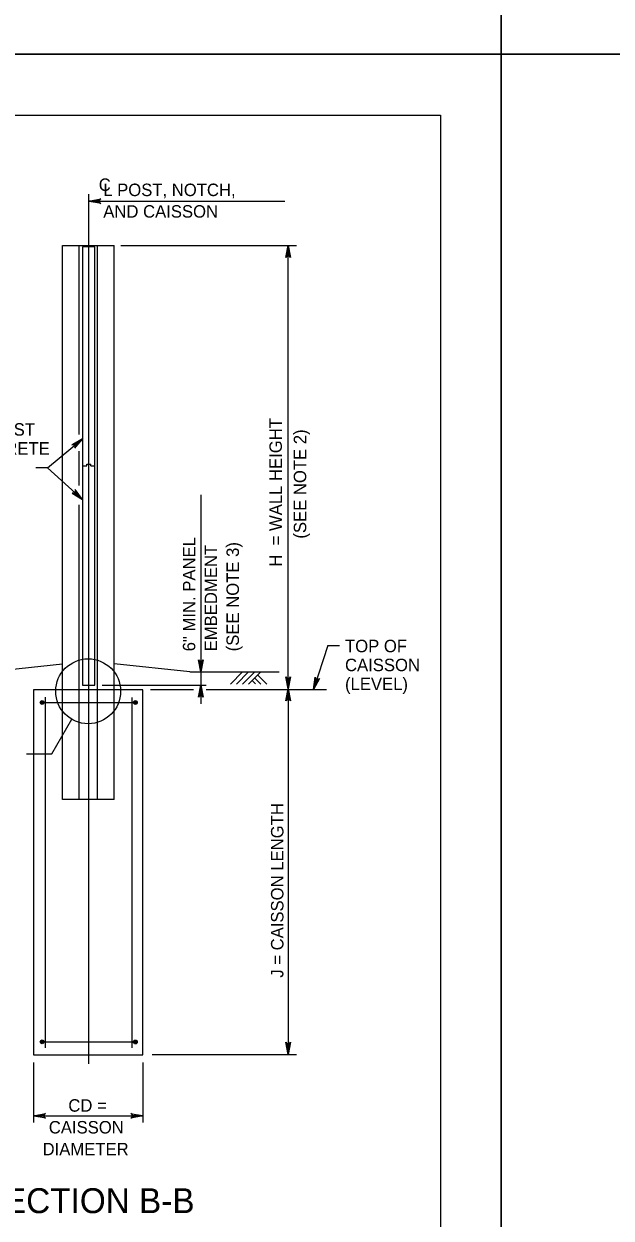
# Model space of a CAD drawing. Extents: x 3351 to 8430, y -3586 to 1457.
# Drawn here: x 4484.6 to 4629.5, y 284.8 to 579.2 of the extents above; entities that cross this region are included whole.
import ezdxf

# ---------------------------------------------------------------- set-up
doc = ezdxf.new("R2010")
doc.units = 0
for name, color, linetype in [('1', 7, 'Continuous'), ('2', 7, 'Continuous'), ('PLT-BNDY', 7, 'Continuous')]:
    doc.layers.add(name, color=color, linetype=linetype)

msp = doc.modelspace()

# ---------------------------------------------------------------- linework, layer by layer
at = {"layer": '1'}
for p, q in [((4500.6, 322.83), (4500.6, 537.23)), ((4500.6, 535.47), (4549.01, 535.47)), ((4494.14, 415.14), (4494.14, 524.6)), ((4494.14, 524.6), (4506.89, 524.6)), ((4498.26, 477.94), (4498.26, 524.6)), ((4502.76, 415.14), (4502.76, 524.6)), ((4506.89, 415.14), (4506.89, 524.6)), ((4508.5, 524.6), (4551.85, 524.6)), ((4549.8, 415.26), (4549.8, 524.6)), ((4490.47, 469.72), (4499.1, 476.92)), ((4498.26, 465.4), (4498.26, 473.83)), ((4490.47, 469.72), (4487.57, 469.72)), ((4490.47, 469.72), (4499.1, 461.97)), ((4499.1, 470.22), (4499.1, 416.22)), ((4500.12, 470.22), (4500.12, 470.7)), ((4500.12, 470.7), (4501.08, 470.7)), ((4501.08, 470.22), (4501.08, 470.7)), ((4502.1, 416.22), (4502.1, 470.22)), ((4528.27, 463.13), (4528.27, 419.45)), ((4498.26, 415.14), (4498.26, 460.66)), ((4559.55, 425.97), (4556.05, 415.14)), ((4559.55, 425.97), (4562.45, 425.97)), ((4475.47, 419.45), (4494.14, 421.41)), ((4525.55, 419.45), (4506.89, 421.41)), ((4525.55, 419.45), (4547.58, 419.45)), ((4528.27, 419.45), (4528.27, 415.14)), ((4535.54, 416.43), (4538.54, 419.43)), ((4537.04, 416.43), (4540.04, 419.43)), ((4538.54, 416.43), (4541.54, 419.43)), ((4540.04, 416.43), (4543.04, 419.43)), ((4544.55, 416.43), (4542.29, 418.68)), ((4494.14, 388.03), (4494.14, 415.14)), ((4498.26, 388.03), (4498.26, 415.14)), ((4499.1, 416.22), (4502.1, 416.22)), ((4502.76, 388.03), (4502.76, 415.14)), ((4503.92, 416.22), (4529.54, 416.22)), ((4506.89, 388.03), (4506.89, 415.14)), ((4515.85, 415.14), (4526.46, 415.14)), ((4528.27, 415.14), (4528.27, 411.54)), ((4529.54, 415.14), (4559.27, 415.14)), ((4541.72, 416.49), (4540.9, 417.31)), ((4543.05, 416.43), (4541.54, 417.93)), ((4549.8, 415.26), (4549.8, 325.16)), ((4513.97, 415.02), (4486.97, 415.02)), ((4486.97, 415.02), (4486.97, 325.02)), ((4489.92, 326.8), (4489.92, 413.2)), ((4511.28, 326.8), (4511.28, 413.14)), ((4513.97, 325.02), (4513.97, 415.02)), ((4488.77, 411.91), (4512.11, 411.91)), ((4491.51, 399.27), (4496.44, 407.76)), ((4485.23, 399.27), (4491.51, 399.27)), ((4506.89, 388.03), (4494.14, 388.03)), ((4488.77, 328.24), (4512.11, 328.24)), ((4486.97, 325.02), (4513.97, 325.02)), ((4516.28, 325.16), (4551.85, 325.16)), ((4486.97, 323.2), (4486.97, 308.38)), ((4513.97, 323.2), (4513.97, 308.38)), ((4486.97, 310.02), (4513.97, 310.02))]:
    msp.add_line(p, q, dxfattribs=at)
for points in [[(4500.6, 535.47), (4503.58, 536.03), (4503.35, 535.87), (4503.23, 535.67), (4503.2, 535.47), (4503.23, 535.27), (4503.35, 535.07), (4503.58, 534.91), (4500.6, 535.47), (4503.35, 535.07), (4503.23, 535.27), (4500.6, 535.47), (4503.2, 535.47), (4503.23, 535.67), (4500.6, 535.47), (4503.35, 535.87)], [(4502.1, 470.22), (4502.1, 524.22), (4499.1, 524.22), (4499.1, 470.22)], [(4549.8, 524.6), (4550.36, 521.62), (4550.2, 521.85), (4550, 521.96), (4549.8, 522), (4549.6, 521.96), (4549.4, 521.85), (4549.24, 521.62), (4549.8, 524.6), (4549.4, 521.85), (4549.6, 521.96), (4549.8, 524.6), (4549.8, 522), (4550, 521.96), (4549.8, 524.6), (4550.2, 521.85)], [(4499.1, 476.92), (4496.45, 475.44), (4496.73, 475.47), (4496.95, 475.39), (4497.1, 475.26), (4497.2, 475.08), (4497.24, 474.85), (4497.17, 474.58), (4499.1, 476.92), (4497.24, 474.85), (4497.2, 475.08), (4499.1, 476.92), (4497.1, 475.26), (4496.95, 475.39), (4499.1, 476.92), (4496.73, 475.47)], [(4499.1, 470.22), (4500.12, 470.22)], [(4501.08, 470.22), (4502.1, 470.22)], [(4499.1, 461.97), (4497.25, 464.38), (4497.32, 464.11), (4497.27, 463.88), (4497.16, 463.71), (4497, 463.58), (4496.78, 463.51), (4496.51, 463.55), (4499.1, 461.97), (4496.78, 463.51), (4497, 463.58), (4499.1, 461.97), (4497.16, 463.71), (4497.27, 463.88), (4499.1, 461.97), (4497.32, 464.11)], [(4528.27, 419.45), (4527.71, 422.43), (4527.87, 422.2), (4528.07, 422.08), (4528.27, 422.05), (4528.47, 422.08), (4528.67, 422.2), (4528.83, 422.43), (4528.27, 419.45), (4528.67, 422.2), (4528.47, 422.08), (4528.27, 419.45), (4528.27, 422.05), (4528.07, 422.08), (4528.27, 419.45), (4527.87, 422.2)], [(4549.8, 415.26), (4549.24, 418.25), (4549.4, 418.02), (4549.6, 417.9), (4549.8, 417.86), (4550, 417.9), (4550.2, 418.02), (4550.36, 418.25), (4549.8, 415.26), (4550.2, 418.02), (4550, 417.9), (4549.8, 415.26), (4549.8, 417.86), (4549.6, 417.9), (4549.8, 415.26), (4549.4, 418.02)], [(4556.05, 415.14), (4556.44, 418.15), (4556.52, 417.88), (4556.67, 417.71), (4556.85, 417.61), (4557.05, 417.58), (4557.28, 417.63), (4557.5, 417.8), (4556.05, 415.14), (4557.28, 417.63), (4557.05, 417.58), (4556.05, 415.14), (4556.85, 417.61), (4556.67, 417.71), (4556.05, 415.14), (4556.52, 417.88)], [(4528.27, 416.22), (4528.83, 413.24), (4528.67, 413.47), (4528.47, 413.58), (4528.27, 413.62), (4528.07, 413.58), (4527.87, 413.47), (4527.71, 413.24), (4528.27, 416.22), (4527.87, 413.47), (4528.07, 413.58), (4528.27, 416.22), (4528.27, 413.62), (4528.47, 413.58), (4528.27, 416.22), (4528.67, 413.47)], [(4549.8, 415.26), (4550.36, 412.28), (4550.2, 412.51), (4550, 412.63), (4549.8, 412.66), (4549.6, 412.63), (4549.4, 412.51), (4549.24, 412.28), (4549.8, 415.26), (4549.4, 412.51), (4549.6, 412.63), (4549.8, 415.26), (4549.8, 412.66), (4550, 412.63), (4549.8, 415.26), (4550.2, 412.51)], [(4549.8, 325.16), (4549.24, 328.14), (4549.4, 327.91), (4549.6, 327.79), (4549.8, 327.76), (4550, 327.79), (4550.2, 327.91), (4550.36, 328.14), (4549.8, 325.16), (4550.2, 327.91), (4550, 327.79), (4549.8, 325.16), (4549.8, 327.76), (4549.6, 327.79), (4549.8, 325.16), (4549.4, 327.91)], [(4486.97, 310.02), (4489.96, 310.58), (4489.73, 310.42), (4489.61, 310.22), (4489.57, 310.02), (4489.61, 309.82), (4489.73, 309.62), (4489.96, 309.46), (4486.97, 310.02), (4489.73, 309.62), (4489.61, 309.82), (4486.97, 310.02), (4489.57, 310.02), (4489.61, 310.22), (4486.97, 310.02), (4489.73, 310.42)], [(4513.97, 310.02), (4510.99, 309.46), (4511.22, 309.62), (4511.34, 309.82), (4511.37, 310.02), (4511.34, 310.22), (4511.22, 310.42), (4510.99, 310.58), (4513.97, 310.02), (4511.22, 310.42), (4511.34, 310.22), (4513.97, 310.02), (4511.37, 310.02), (4511.34, 309.82), (4513.97, 310.02), (4511.22, 309.62)]]:
    msp.add_lwpolyline(points, dxfattribs=at)
for centre, radius in [((4500.46, 414.68), 8), ((4489.12, 411.91), 0.468), ((4489.12, 411.91), 0.354), ((4489.12, 411.91), 0.253), ((4512.11, 411.91), 0.468), ((4512.11, 411.91), 0.354), ((4512.11, 411.91), 0.253), ((4489.12, 411.91), 0.143), ((4512.11, 411.91), 0.143), ((4489.12, 328.25), 0.468), ((4489.12, 328.25), 0.354), ((4489.12, 328.25), 0.253), ((4489.12, 328.25), 0.143), ((4512.11, 328.23), 0.468), ((4512.11, 328.23), 0.354), ((4512.11, 328.23), 0.253), ((4512.11, 328.23), 0.143)]:
    msp.add_circle(centre, radius, dxfattribs=at)
at = {"layer": '2'}
for p, q in [((3801.34, 556.69), (4587.34, 556.69)), ((4587.34, 556.69), (4587.34, -7.31))]:
    msp.add_line(p, q, dxfattribs=at)
at = {"layer": 'PLT-BNDY'}
for points in [[(3761.34, 1165.69), (4602.34, 1165.69), (4602.34, 571.69), (3761.34, 571.69)], [(4602.34, 1165.69), (5443.34, 1165.69), (5443.34, 571.69), (4602.34, 571.69)], [(3761.34, 571.69), (4602.34, 571.69), (4602.34, -22.31), (3761.34, -22.31)], [(4602.34, 571.69), (5443.34, 571.69), (5443.34, -22.31), (4602.34, -22.31)]]:
    msp.add_lwpolyline(points, close=True, dxfattribs=at)

# ---------------------------------------------------------------- texts
at = {"layer": '1'}
for s, height, p in [('C', 3.07, (4503.07, 538.02)), ('L POST, NOTCH,', 3.0721, (4504.19, 536.74)), ('AND CAISSON', 3.0721, (4504.19, 531.43)), ('PRECAST', 3.072, (4467.94, 477.69)), ('CONCRETE', 3.072, (4467.94, 473.02)), ('TOP OF', 3.072, (4563.82, 424.3)), ('CAISSON', 3.072, (4563.82, 419.63)), ('(LEVEL)', 3.072, (4563.82, 414.95)), ('CD =', 3.072, (4495.57, 311.04)), ('CAISSON', 3.072, (4490.75, 305.67)), ('DIAMETER', 3.072, (4489.22, 300.29)), ('SECTION B-B', 6.144, (4474.21, 286.03))]:
    msp.add_text(s, height=height, dxfattribs=at).set_placement(p)
for s, height, p in [('H  = WALL HEIGHT', 3.072, (4548.25, 445.39)), ('(SEE NOTE 2)', 3.072, (4554.25, 452.3)), ('6" MIN. PANEL', 3.0721, (4526.89, 424.52)), ('EMBEDMENT', 3.072, (4532.27, 424.52)), ('(SEE NOTE 3)', 3.0721, (4537.65, 424.52)), ('J = CAISSON LENGTH', 3.0721, (4548.63, 344.07))]:
    msp.add_text(s, height=height, rotation=90, dxfattribs=at).set_placement(p)

doc.saveas('drawing.dxf')
